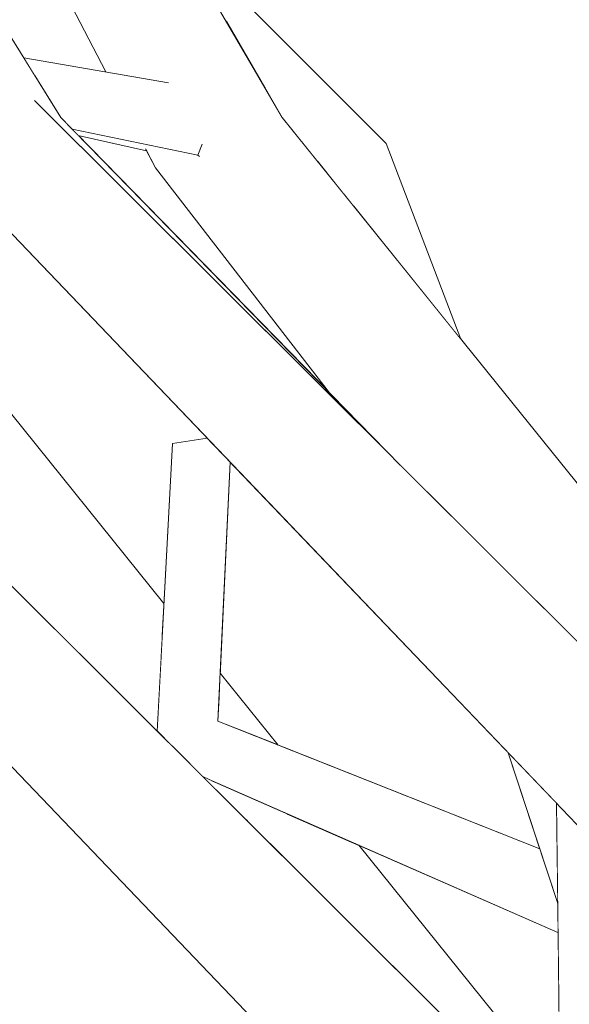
# Model space of a CAD drawing. Extents: x -289599 to -184549, y 66678 to 295474.
# Tile 473 of 656: x -250776 to -250726, y 71737 to 71826. Entities that reach past the tile are written whole.
import ezdxf

# ---------------------------------------------------------------- set-up
doc = ezdxf.new("R2010")
doc.units = 0
doc.header["$MEASUREMENT"] = 0
doc.linetypes.add('Wipeout_Contour', pattern=[1000, 0, -1000])
doc.layers.add('arch drzewa', color=8, linetype='Continuous')
doc.layers.add('Model drzwi', color=8, linetype='Continuous')
doc.layers.add('arch drzewa_Nr_Pióra__4', color=8, linetype='Continuous', lineweight=9)

msp = doc.modelspace()

# ---------------------------------------------------------------- wipeouts: each hides what was drawn before it
at = {"color": 254, "linetype": 'Wipeout_Contour', "lineweight": 0, "ltscale": 767436.821561}
msp.add_wipeout([(-250803.229, 71816.891), (-250763.073, 71767.86), (-250803.226, 71816.898)], dxfattribs=at).dxf.layer = 'Model drzwi'
at = {"color": 254, "linetype": 'Wipeout_Contour', "lineweight": 0, "ltscale": 3068997.46267517}
msp.add_wipeout([(-250783.457, 71732.332), (-250771.654, 71723.689), (-250733.416, 71683.982), (-250734.154, 71692.173), (-250739.028, 71711.254), (-250738.16, 71712.344), (-250734.778, 71713.077), (-250734.53, 71712.279), (-250734.416, 71712.344), (-250733.076, 71712.687), (-250783.018, 71764.927), (-250783.05, 71764.775)], dxfattribs=at).dxf.layer = 'Model drzwi'

# ---------------------------------------------------------------- next in the draw order: wipeouts: each hides what was drawn before it
at = {"color": 254, "linetype": 'Wipeout_Contour', "lineweight": 0, "ltscale": 767359.626418}
msp.add_wipeout([(-250771.654, 71723.689), (-250792.904, 71739.249), (-250790.507, 71733.917)], dxfattribs=at).dxf.layer = 'arch drzewa'
at = {"color": 254, "linetype": 'Wipeout_Contour', "lineweight": 0, "ltscale": 4092481.19224571}
msp.add_wipeout([(-250800.436, 71916.19), (-250792.133, 71907.913), (-250777.714, 71861.193), (-250760.542, 71831.733), (-250759.839, 71832.08), (-250742.648, 71814.824), (-250735.855, 71797.055), (-250723.821, 71782.109), (-250714.405, 71821.675), (-250715.208, 71827.697), (-250716.837, 71829.629), (-250716.751, 71830.515), (-250715.657, 71831.055), (-250720.136, 71864.617), (-250718.975, 71865.307), (-250748.241, 71905.863)], dxfattribs=at).dxf.layer = 'Model drzwi'

# ---------------------------------------------------------------- next in the draw order: wipeouts: each hides what was drawn before it
at = {"color": 254, "linetype": 'Wipeout_Contour', "lineweight": 0, "ltscale": 1790610.125897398}
msp.add_wipeout([(-250783.143, 71813.999), (-250798.466, 71817.429), (-250798.324, 71817.185), (-250762.799, 71773.062), (-250762.033, 71787.585), (-250758.865, 71788.053), (-250782.349, 71812.618)], dxfattribs=at).dxf.layer = 'Model drzwi'
at = {"color": 254, "linetype": 'Wipeout_Contour', "lineweight": 0, "ltscale": 1278794.580266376}
msp.add_wipeout([(-250756.785, 71785.876), (-250757.698, 71766.726), (-250752.442, 71760.198), (-250728.694, 71750.758), (-250731.559, 71759.49)], dxfattribs=at).dxf.layer = 'Model drzwi'

# ---------------------------------------------------------------- next in the draw order: wipeouts: each hides what was drawn before it
at = {"color": 254, "linetype": 'Wipeout_Contour', "lineweight": 0, "ltscale": 1023151.878303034}
msp.add_wipeout([(-250764.368, 71814.152), (-250770.578, 71815.556), (-250747.774, 71792.188), (-250763.573, 71812.618)], dxfattribs=at).dxf.layer = 'Model drzwi'
at = {"color": 254, "linetype": 'Wipeout_Contour', "lineweight": 0, "ltscale": 767259.859742}
msp.add_wipeout([(-250751.719, 71753.996), (-250732.953, 71731.083), (-250751.714, 71753.994)], dxfattribs=at).dxf.layer = 'Model drzwi'

# ---------------------------------------------------------------- next in the draw order: wipeouts: each hides what was drawn before it
at = {"color": 254, "linetype": 'Wipeout_Contour', "lineweight": 0, "ltscale": 2301985.169169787}
msp.add_wipeout([(-250762.386, 71814.036), (-250763.573, 71812.618), (-250717.109, 71762.224), (-250716.812, 71767.86), (-250758.466, 71818.722), (-250760.304, 71816.525), (-250759.327, 71814.822), (-250759.353, 71814.752), (-250759.573, 71813.655)], dxfattribs=at).dxf.layer = 'arch drzewa'
at = {"color": 254, "linetype": 'Wipeout_Contour', "lineweight": 0, "ltscale": 767220.110759}
msp.add_wipeout([(-250745.113, 71751.095), (-250726.881, 71728.452), (-250727.043, 71743.16)], dxfattribs=at).dxf.layer = 'Model drzwi'

# ---------------------------------------------------------------- next in the draw order: wipeouts: each hides what was drawn before it
at = {"color": 254, "linetype": 'Wipeout_Contour', "lineweight": 0, "ltscale": 1278785.261828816}
msp.add_wipeout([(-250763.573, 71812.618), (-250747.774, 71792.188), (-250741.355, 71785.61), (-250717.149, 71761.465), (-250717.109, 71762.224)], dxfattribs=at).dxf.layer = 'arch drzewa'

# ---------------------------------------------------------------- next in the draw order: wipeouts: each hides what was drawn before it
at = {"color": 254, "linetype": 'Wipeout_Contour', "lineweight": 0, "ltscale": 1023037.44658633}
msp.add_wipeout([(-250752.062, 71817.185), (-250758.466, 71818.722), (-250716.707, 71769.852), (-250716.537, 71773.062)], dxfattribs=at).dxf.layer = 'arch drzewa'
at = {"color": 254, "linetype": 'Wipeout_Contour', "lineweight": 0, "ltscale": 767374.145839}
msp.add_wipeout([(-250762.386, 71814.036), (-250764.456, 71814.323), (-250763.573, 71812.618)], dxfattribs=at).dxf.layer = 'arch drzewa'

# ---------------------------------------------------------------- next in the draw order: wipeouts: each hides what was drawn before it
at = {"color": 254, "linetype": 'Wipeout_Contour', "lineweight": 0, "ltscale": 767254.6569}
msp.add_wipeout([(-250716.707, 71769.852), (-250758.466, 71818.722), (-250716.812, 71767.86)], dxfattribs=at).dxf.layer = 'arch drzewa'

# ---------------------------------------------------------------- next in the draw order: wipeouts: each hides what was drawn before it
at = {"color": 254, "linetype": 'Wipeout_Contour', "lineweight": 0, "ltscale": 767440.321427}
msp.add_wipeout([(-250758.466, 71818.722), (-250783.307, 71860.608), (-250787.081, 71858.017)], dxfattribs=at).dxf.layer = 'arch drzewa'

# ---------------------------------------------------------------- next in the draw order: wipeouts: each hides what was drawn before it
at = {"color": 254, "linetype": 'Wipeout_Contour', "lineweight": 0, "ltscale": 1534788.489971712}
msp.add_wipeout([(-250758.466, 71818.722), (-250787.081, 71858.017), (-250768.08, 71821.321), (-250762.416, 71820.35), (-250762.267, 71819.946), (-250760.304, 71816.525)], dxfattribs=at).dxf.layer = 'arch drzewa'

# ---------------------------------------------------------------- next in the draw order: wipeouts: each hides what was drawn before it
at = {"color": 254, "linetype": 'Wipeout_Contour', "lineweight": 0, "ltscale": 767425.896613}
msp.add_wipeout([(-250752.062, 71817.185), (-250777.714, 71861.193), (-250783.307, 71860.608)], dxfattribs=at).dxf.layer = 'arch drzewa'

# ---------------------------------------------------------------- next in the draw order: wipeouts: each hides what was drawn before it
at = {"color": 254, "linetype": 'Wipeout_Contour', "lineweight": 0, "ltscale": 767394.71907}
msp.add_wipeout([(-250783.307, 71860.608), (-250758.466, 71818.722), (-250752.062, 71817.185)], dxfattribs=at).dxf.layer = 'arch drzewa'

# ---------------------------------------------------------------- next in the draw order: wipeouts: each hides what was drawn before it
at = {"color": 254, "linetype": 'Wipeout_Contour', "lineweight": 0, "ltscale": 1023194.356256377}
msp.add_wipeout([(-250775.525, 71822.598), (-250774.569, 71821.057), (-250762.267, 71819.946), (-250762.416, 71820.35)], dxfattribs=at).dxf.layer = 'arch drzewa'

# ---------------------------------------------------------------- next in the draw order: wipeouts: each hides what was drawn before it
at = {"color": 254, "linetype": 'Wipeout_Contour', "lineweight": 0, "ltscale": 1534772.255881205}
msp.add_wipeout([(-250762.267, 71819.946), (-250774.569, 71821.057), (-250772.169, 71817.185), (-250771.136, 71816.127), (-250759.715, 71813.762), (-250759.327, 71814.822)], dxfattribs=at).dxf.layer = 'arch drzewa'

# ---------------------------------------------------------------- next in the draw order: wipeouts: each hides what was drawn before it
at = {"color": 254, "linetype": 'Wipeout_Contour', "lineweight": 0, "ltscale": 1790549.079846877}
msp.add_wipeout([(-250771.136, 71816.127), (-250770.578, 71815.556), (-250764.368, 71814.152), (-250764.456, 71814.323), (-250762.386, 71814.036), (-250759.573, 71813.655), (-250759.715, 71813.762)], dxfattribs=at).dxf.layer = 'arch drzewa'

# ---------------------------------------------------------------- next in the draw order: wipeouts: each hides what was drawn before it
at = {"color": 254, "linetype": 'Wipeout_Contour', "lineweight": 0, "ltscale": 767363.060128}
msp.add_wipeout([(-250759.353, 71814.752), (-250759.715, 71813.762), (-250759.573, 71813.655)], dxfattribs=at).dxf.layer = 'arch drzewa'

# ---------------------------------------------------------------- next in the draw order: wipeouts: each hides what was drawn before it
at = {"color": 254, "linetype": 'Wipeout_Contour', "lineweight": 0, "ltscale": 2046307.480190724}
msp.add_wipeout([(-250780.536, 71814.036), (-250782.349, 71812.618), (-250670.108, 71714.541), (-250774.549, 71818.722), (-250777.356, 71816.525), (-250776.247, 71814.822), (-250776.563, 71813.762), (-250776.71, 71813.655)], dxfattribs=at).dxf.layer = 'arch drzewa'

# ---------------------------------------------------------------- next in the draw order: wipeouts: each hides what was drawn before it
at = {"color": 254, "linetype": 'Wipeout_Contour', "lineweight": 0, "ltscale": 767164.944614}
msp.add_wipeout([(-250782.349, 71812.618), (-250684.182, 71709.932), (-250670.108, 71714.541)], dxfattribs=at).dxf.layer = 'arch drzewa'

# ---------------------------------------------------------------- next in the draw order: wipeouts: each hides what was drawn before it
at = {"color": 254, "linetype": 'Wipeout_Contour', "lineweight": 0, "ltscale": 767365.58652}
msp.add_wipeout([(-250772.169, 71817.185), (-250774.549, 71818.722), (-250741.355, 71785.61)], dxfattribs=at).dxf.layer = 'arch drzewa'
at = {"color": 254, "linetype": 'Wipeout_Contour', "lineweight": 0, "ltscale": 1023073.592991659}
msp.add_wipeout([(-250757.835, 71763.845), (-250755.891, 71761.57), (-250752.442, 71760.198), (-250757.698, 71766.726)], dxfattribs=at).dxf.layer = 'arch drzewa'
at = {"color": 254, "linetype": 'Wipeout_Contour', "lineweight": 0, "ltscale": 1023030.813900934}
msp.add_wipeout([(-250758.551, 71756.996), (-250754.19, 71752.266), (-250732.953, 71731.083), (-250751.719, 71753.996)], dxfattribs=at).dxf.layer = 'arch drzewa'

# ---------------------------------------------------------------- next in the draw order: wipeouts: each hides what was drawn before it
at = {"color": 254, "linetype": 'Wipeout_Contour', "lineweight": 0, "ltscale": 767493.70194}
msp.add_wipeout([(-250774.549, 71818.722), (-250801.963, 71860.608), (-250808.431, 71858.017)], dxfattribs=at).dxf.layer = 'arch drzewa'
at = {"color": 254, "linetype": 'Wipeout_Contour', "lineweight": 0, "ltscale": 1023081.102761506}
msp.add_wipeout([(-250742.648, 71814.824), (-250747.759, 71813.932), (-250745.503, 71809.038), (-250735.854, 71797.055)], dxfattribs=at).dxf.layer = 'arch drzewa'
at = {"color": 254, "linetype": 'Wipeout_Contour', "lineweight": 0, "ltscale": 767308.291475}
msp.add_wipeout([(-250757.835, 71763.845), (-250757.905, 71762.37), (-250755.891, 71761.57)], dxfattribs=at).dxf.layer = 'arch drzewa'
at = {"color": 254, "linetype": 'Wipeout_Contour', "lineweight": 0, "ltscale": 1023071.454263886}
msp.add_wipeout([(-250758.703, 71757.063), (-250759.281, 71757.345), (-250754.19, 71752.266), (-250758.551, 71756.996)], dxfattribs=at).dxf.layer = 'arch drzewa'
at = {"color": 254, "linetype": 'Wipeout_Contour', "lineweight": 0, "ltscale": 1022972.451935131}
msp.add_wipeout([(-250748.038, 71752.38), (-250726.872, 71727.61), (-250726.881, 71728.452), (-250745.112, 71751.095)], dxfattribs=at).dxf.layer = 'arch drzewa'

# ---------------------------------------------------------------- next in the draw order: wipeouts: each hides what was drawn before it
at = {"color": 254, "linetype": 'Wipeout_Contour', "lineweight": 0, "ltscale": 1534891.746144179}
msp.add_wipeout([(-250774.549, 71818.722), (-250808.431, 71858.017), (-250787.55, 71821.67), (-250779.733, 71820.35), (-250779.583, 71819.946), (-250777.356, 71816.525)], dxfattribs=at).dxf.layer = 'arch drzewa'
at = {"color": 254, "linetype": 'Wipeout_Contour', "lineweight": 0, "ltscale": 1023148.5004326}
msp.add_wipeout([(-250760.542, 71831.733), (-250757.24, 71826.067), (-250742.648, 71814.824), (-250759.839, 71832.08)], dxfattribs=at).dxf.layer = 'arch drzewa'
at = {"color": 254, "linetype": 'Wipeout_Contour', "lineweight": 0, "ltscale": 767323.455613}
msp.add_wipeout([(-250745.503, 71809.038), (-250747.759, 71813.932), (-250746.419, 71810.176)], dxfattribs=at).dxf.layer = 'arch drzewa'
at = {"color": 254, "linetype": 'Wipeout_Contour', "lineweight": 0, "ltscale": 1278715.454728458}
msp.add_wipeout([(-250748.038, 71752.38), (-250751.714, 71753.994), (-250732.947, 71731.076), (-250726.843, 71724.988), (-250726.872, 71727.61)], dxfattribs=at).dxf.layer = 'arch drzewa'

# ---------------------------------------------------------------- next in the draw order: wipeouts: each hides what was drawn before it
at = {"color": 254, "linetype": 'Wipeout_Contour', "lineweight": 0, "ltscale": 767483.330116}
msp.add_wipeout([(-250772.169, 71817.185), (-250799.458, 71861.193), (-250801.963, 71860.608)], dxfattribs=at).dxf.layer = 'arch drzewa'
at = {"color": 254, "linetype": 'Wipeout_Contour', "lineweight": 0, "ltscale": 767328.005687}
msp.add_wipeout([(-250748.874, 71813.225), (-250746.419, 71810.176), (-250747.759, 71813.932)], dxfattribs=at).dxf.layer = 'arch drzewa'
at = {"color": 254, "linetype": 'Wipeout_Contour', "lineweight": 0, "ltscale": 1278791.573754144}
msp.add_wipeout([(-250757.905, 71762.37), (-250762.102, 71760.159), (-250760.483, 71758.544), (-250728.221, 71749.315), (-250728.694, 71750.758)], dxfattribs=at).dxf.layer = 'arch drzewa'

# ---------------------------------------------------------------- next in the draw order: wipeouts: each hides what was drawn before it
at = {"color": 254, "linetype": 'Wipeout_Contour', "lineweight": 0, "ltscale": 767446.98041}
msp.add_wipeout([(-250801.963, 71860.608), (-250774.549, 71818.722), (-250772.169, 71817.185)], dxfattribs=at).dxf.layer = 'arch drzewa'
at = {"color": 254, "linetype": 'Wipeout_Contour', "lineweight": 0, "ltscale": 1023122.473661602}
msp.add_wipeout([(-250742.648, 71814.824), (-250757.24, 71826.067), (-250754.33, 71821.076), (-250747.759, 71813.932)], dxfattribs=at).dxf.layer = 'arch drzewa'
at = {"color": 254, "linetype": 'Wipeout_Contour', "lineweight": 0, "ltscale": 1023108.212336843}
msp.add_wipeout([(-250762.033, 71787.585), (-250757.905, 71762.37), (-250756.785, 71785.876), (-250758.865, 71788.053)], dxfattribs=at).dxf.layer = 'arch drzewa'
at = {"color": 254, "linetype": 'Wipeout_Contour', "lineweight": 0, "ltscale": 1278751.616943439}
msp.add_wipeout([(-250728.221, 71749.315), (-250760.483, 71758.544), (-250759.888, 71757.951), (-250727.06, 71744.733), (-250727.072, 71745.814)], dxfattribs=at).dxf.layer = 'arch drzewa'

# ---------------------------------------------------------------- next in the draw order: linework, layer by layer
at = {"layer": 'arch drzewa_Nr_Pióra__4', "linetype": 'Continuous'}
for p, q in [((-250768.08, 71821.321), (-250787.081, 71858.017)), ((-250762.395, 71820.346), (-250775.525, 71822.598))]:
    msp.add_line(p, q, dxfattribs=at)

# ---------------------------------------------------------------- next in the draw order: wipeouts: each hides what was drawn before it
at = {"color": 254, "linetype": 'Wipeout_Contour', "lineweight": 0, "ltscale": 767345.298487}
msp.add_wipeout([(-250754.33, 71821.076), (-250753.724, 71820.036), (-250747.759, 71813.932)], dxfattribs=at).dxf.layer = 'arch drzewa'
at = {"color": 254, "linetype": 'Wipeout_Contour', "lineweight": 0, "ltscale": 2302381.021943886}
msp.add_wipeout([(-250809.835, 71812.618), (-250763.371, 71762.224), (-250763.073, 71767.86), (-250804.728, 71818.722), (-250806.566, 71816.525), (-250805.589, 71814.822), (-250805.614, 71814.752), (-250805.835, 71813.655), (-250808.648, 71814.036)], dxfattribs=at).dxf.layer = 'arch drzewa'
at = {"color": 254, "linetype": 'Wipeout_Contour', "lineweight": 0, "ltscale": 1278780.411422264}
msp.add_wipeout([(-250759.888, 71757.951), (-250759.281, 71757.345), (-250758.703, 71757.063), (-250727.06, 71744.711), (-250727.06, 71744.733)], dxfattribs=at).dxf.layer = 'arch drzewa'

# ---------------------------------------------------------------- next in the draw order: wipeouts: each hides what was drawn before it
at = {"color": 254, "linetype": 'Wipeout_Contour', "lineweight": 0, "ltscale": 1023119.560886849}
msp.add_wipeout([(-250747.759, 71813.932), (-250753.724, 71820.036), (-250752.062, 71817.185), (-250748.874, 71813.225)], dxfattribs=at).dxf.layer = 'arch drzewa'
at = {"color": 254, "linetype": 'Wipeout_Contour', "lineweight": 0, "ltscale": 1279005.184638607}
msp.add_wipeout([(-250763.371, 71762.224), (-250809.835, 71812.618), (-250794.035, 71792.188), (-250787.617, 71785.611), (-250763.411, 71761.465)], dxfattribs=at).dxf.layer = 'arch drzewa'
at = {"color": 254, "linetype": 'Wipeout_Contour', "lineweight": 0, "ltscale": 767239.928546}
msp.add_wipeout([(-250758.703, 71757.063), (-250727.043, 71743.16), (-250727.06, 71744.711)], dxfattribs=at).dxf.layer = 'arch drzewa'

# ---------------------------------------------------------------- next in the draw order: wipeouts: each hides what was drawn before it
at = {"color": 254, "linetype": 'Wipeout_Contour', "lineweight": 0, "ltscale": 1023213.382154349}
msp.add_wipeout([(-250798.324, 71817.185), (-250804.728, 71818.722), (-250762.968, 71769.852), (-250762.799, 71773.062)], dxfattribs=at).dxf.layer = 'arch drzewa'
at = {"color": 254, "linetype": 'Wipeout_Contour', "lineweight": 0, "ltscale": 767219.135679}
msp.add_wipeout([(-250731.559, 71759.49), (-250727.072, 71745.814), (-250727.172, 71754.901)], dxfattribs=at).dxf.layer = 'arch drzewa'

# ---------------------------------------------------------------- next in the draw order: wipeouts: each hides what was drawn before it
at = {"color": 254, "linetype": 'Wipeout_Contour', "lineweight": 0, "ltscale": 767386.357117}
msp.add_wipeout([(-250762.968, 71769.852), (-250804.535, 71818.495), (-250763.073, 71767.865)], dxfattribs=at).dxf.layer = 'arch drzewa'

# ---------------------------------------------------------------- next in the draw order: wipeouts: each hides what was drawn before it
at = {"color": 254, "linetype": 'Wipeout_Contour', "lineweight": 0, "ltscale": 1023099.977336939}
msp.add_wipeout([(-250762.033, 71787.585), (-250763.411, 71761.465), (-250762.102, 71760.159), (-250757.905, 71762.37)], dxfattribs=at).dxf.layer = 'arch drzewa'

# ---------------------------------------------------------------- next in the draw order: wipeouts: each hides what was drawn before it
at = {"color": 254, "linetype": 'Wipeout_Contour', "lineweight": 0, "ltscale": 3069898.182063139}
msp.add_wipeout([(-250826.798, 71814.036), (-250826.939, 71813.926), (-250825.945, 71810.288), (-250783.537, 71773.232), (-250782.63, 71773.452), (-250781.876, 71771.78), (-250716.37, 71714.541), (-250820.81, 71818.722), (-250823.618, 71816.525), (-250822.53, 71814.752), (-250822.825, 71813.762), (-250822.972, 71813.655)], dxfattribs=at).dxf.layer = 'arch drzewa'

# ---------------------------------------------------------------- next in the draw order: linework, layer by layer
at = {"layer": 'arch drzewa_Nr_Pióra__4', "linetype": 'Continuous'}
for p, q in [((-250772.169, 71817.185), (-250799.458, 71861.193)), ((-250752.062, 71817.185), (-250777.714, 71861.193)), ((-250742.648, 71814.824), (-250759.839, 71832.08)), ((-250762.799, 71773.062), (-250798.324, 71817.185)), ((-250741.355, 71785.61), (-250772.169, 71817.185)), ((-250716.537, 71773.062), (-250752.062, 71817.185)), ((-250759.715, 71813.762), (-250771.136, 71816.127)), ((-250764.368, 71814.152), (-250770.578, 71815.556)), ((-250763.573, 71812.618), (-250764.457, 71814.325)), ((-250759.345, 71814.773), (-250759.715, 71813.762)), ((-250735.854, 71797.055), (-250742.648, 71814.824)), ((-250759.715, 71813.762), (-250759.57, 71813.653)), ((-250747.774, 71792.188), (-250763.573, 71812.618)), ((-250758.865, 71788.053), (-250762.033, 71787.585))]:
    msp.add_line(p, q, dxfattribs=at)

# ---------------------------------------------------------------- next in the draw order: wipeouts: each hides what was drawn before it
at = {"color": 254, "linetype": 'Wipeout_Contour', "lineweight": 0, "ltscale": 1790290.414933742}
msp.add_wipeout([(-250781.667, 71771.317), (-250783.018, 71764.927), (-250733.076, 71712.687), (-250731.548, 71713.077), (-250730.029, 71710.068), (-250716.37, 71714.541), (-250781.876, 71771.78)], dxfattribs=at).dxf.layer = 'arch drzewa'

# ---------------------------------------------------------------- next in the draw order: linework, layer by layer
at = {"layer": 'arch drzewa_Nr_Pióra__4', "linetype": 'Continuous'}
for p, q in [((-250763.411, 71761.465), (-250762.033, 71787.585)), ((-250757.905, 71762.37), (-250756.785, 71785.876)), ((-250752.442, 71760.198), (-250757.698, 71766.726)), ((-250733.076, 71712.687), (-250783.018, 71764.927)), ((-250728.694, 71750.758), (-250757.905, 71762.37)), ((-250759.281, 71757.345), (-250758.703, 71757.063))]:
    msp.add_line(p, q, dxfattribs=at)

# ---------------------------------------------------------------- next in the draw order: wipeouts: each hides what was drawn before it
at = {"color": 254, "linetype": 'Wipeout_Contour', "lineweight": 0, "ltscale": 1022923.947668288}
msp.add_wipeout([(-250725.192, 71752.83), (-250727.172, 71754.901), (-250726.843, 71724.988), (-250720.198, 71718.36)], dxfattribs=at).dxf.layer = 'arch drzewa'

# ---------------------------------------------------------------- next in the draw order: linework, layer by layer
at = {"layer": 'arch drzewa_Nr_Pióra__4', "linetype": 'Continuous'}
for p, q in [((-250716.37, 71714.541), (-250820.81, 71818.722)), ((-250670.108, 71714.541), (-250774.549, 71818.722)), ((-250684.182, 71709.932), (-250782.349, 71812.618)), ((-250727.072, 71745.814), (-250731.559, 71759.49)), ((-250727.043, 71743.16), (-250758.703, 71757.063)), ((-250726.843, 71724.988), (-250727.172, 71754.901)), ((-250726.881, 71728.452), (-250745.112, 71751.095))]:
    msp.add_line(p, q, dxfattribs=at)

doc.saveas('drawing.dxf')
